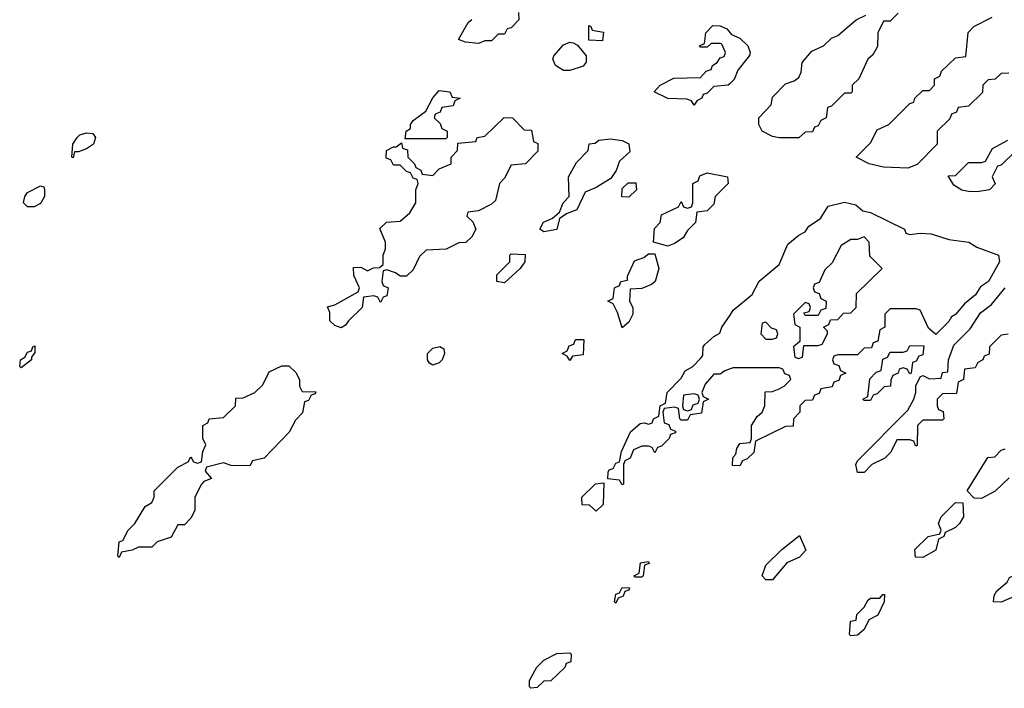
# Model space of a CAD drawing. Header units: inches. Extents: x 2701323 to 2964515, y 494916 to 722124.
# Tile 587 of 656: x 2877826 to 2880839, y 675146 to 677190. Entities that reach past the tile are written whole.
import ezdxf

# ---------------------------------------------------------------- set-up
doc = ezdxf.new("R2010")
doc.units = ezdxf.units.IN
doc.header["$MEASUREMENT"] = 0
doc.layers.add('C8677', color=7, linetype='Continuous')
doc.layers.add('C8687', color=7, linetype='Continuous')

msp = doc.modelspace()

# ---------------------------------------------------------------- linework, layer by layer
at = {"layer": 'C8677', "color": 2, "elevation": 2}
for points in [[(2879352.7, 677212.7), (2879354, 677190), (2879330, 677166), (2879318, 677162), (2879310, 677146), (2879290, 677146), (2879270, 677126), (2879250, 677126), (2879230, 677118), (2879190, 677122), (2879168.7, 677130), (2879198.6, 677181.4), (2879209.5, 677190.5)], [(2880000, 676995.6), (2879994, 676990), (2879950, 676986), (2879930, 676966), (2879918, 676962), (2879914, 676950), (2879898, 676942), (2879890, 676928.7), (2879882, 676942), (2879867.3, 676947.3), (2879810, 676949), (2879768, 676970), (2879786, 676990), (2879828.4, 677011.6), (2879910, 677014), (2879927.3, 677032.7), (2879942, 677038), (2879946, 677050), (2879960.4, 677059.6), (2879970, 677074), (2879982, 677078), (2879986, 677090), (2879975.3, 677115.3), (2879970, 677118), (2879942, 677118), (2879930, 677106), (2879910, 677106), (2879906, 677110), (2879922, 677118), (2879926, 677150), (2879947.3, 677172.7), (2879970, 677172), (2879990, 677162), (2880000, 677150.2)], [(2880000, 676122.4), (2879983.6, 676116.4), (2879970, 676106), (2879950, 676106), (2879923.6, 676076.4), (2879914, 676050), (2879918, 676038), (2879934, 676030), (2879918, 676022), (2879912.7, 675987.3), (2879878, 675982), (2879870, 675966), (2879850, 675966), (2879846, 675970), (2879842, 676002), (2879830, 676006), (2879798, 676002), (2879794, 675990), (2879798, 675958), (2879812.7, 675952.7), (2879818, 675938), (2879832.7, 675932.7), (2879832.7, 675927.3), (2879818, 675922), (2879814, 675910), (2879790, 675886), (2879778, 675882), (2879770, 675866), (2879762, 675882), (2879750, 675886), (2879730, 675886), (2879704.7, 675875.3), (2879694, 675850), (2879678, 675842), (2879674, 675830), (2879674, 675770), (2879670, 675768), (2879662, 675782), (2879626, 675786), (2879627.3, 675807.3), (2879630, 675814), (2879642, 675818), (2879650, 675834), (2879662, 675838), (2879668, 675870), (2879695.3, 675930), (2879724.7, 675955.3), (2879738, 675958), (2879750, 675954), (2879762, 675958), (2879766, 675970), (2879782, 675978), (2879786, 676010), (2879802, 676018), (2879808, 676050), (2879850, 676094), (2879863.1, 676116.9), (2879886, 676130), (2879910, 676154), (2879916.4, 676163.6), (2879918, 676190), (2879923.1, 676196.9), (2879950, 676222), (2879968.4, 676231.6), (2879975.3, 676250), (2880000, 676287)]]:
    msp.add_lwpolyline(points, dxfattribs=at)
for points in [[(2879610, 677126), (2879567.3, 677127.3), (2879567.3, 677172.7), (2879574, 677170), (2879578, 677158), (2879612.7, 677152.7)], [(2879490, 677035.3), (2879466, 677050), (2879458, 677070), (2879460.4, 677079.6), (2879490, 677114), (2879510, 677122), (2879519.6, 677119.6), (2879532.7, 677112.7), (2879559.6, 677079.6), (2879559.6, 677060.4), (2879550, 677048), (2879510, 677035.3)], [(2879006, 676826), (2879008.7, 676850), (2879022, 676858), (2879022, 676870), (2879030, 676882), (2879069.1, 676910.9), (2879090, 676951.3), (2879110, 676974), (2879142, 676970), (2879150, 676954), (2879174, 676950), (2879158, 676942), (2879152.7, 676927.3), (2879118, 676922), (2879112.7, 676907.3), (2879098, 676902), (2879094, 676890), (2879112.7, 676872.7), (2879118, 676858), (2879134, 676850), (2879134, 676830), (2879130, 676826)], [(2878990, 676406), (2878976.4, 676416.4), (2878950, 676426), (2878938, 676422), (2878934, 676390), (2878938, 676378), (2878954, 676370), (2878950, 676346), (2878938, 676342), (2878930, 676326), (2878922, 676342), (2878910, 676346), (2878878, 676342), (2878874, 676310), (2878832, 676270), (2878823.6, 676256.4), (2878810, 676248), (2878790, 676255.3), (2878775.3, 676270), (2878775.3, 676295.3), (2878768, 676312), (2878790, 676318), (2878862, 676358), (2878866, 676370), (2878848.4, 676408.4), (2878847.3, 676432.7), (2878870, 676434), (2878890, 676422), (2878908.4, 676431.6), (2878927.3, 676432.7), (2878938, 676442), (2878938, 676470), (2878946, 676490), (2878946, 676510), (2878928.4, 676551.6), (2878948.4, 676571.6), (2878990, 676574), (2879020.4, 676599.6), (2879038, 676630), (2879038, 676670), (2879046, 676690), (2879042, 676702), (2879030, 676706), (2879022, 676722), (2879010, 676726), (2878990, 676746), (2878970, 676746), (2878962, 676762), (2878947.3, 676767.3), (2878948.7, 676790), (2878970, 676802), (2878978, 676802), (2878994, 676814), (2878998, 676798), (2879012.7, 676792.7), (2879014, 676770), (2879034, 676750), (2879038, 676738), (2879054, 676730), (2879058, 676718), (2879090, 676714), (2879110, 676734), (2879146, 676750), (2879146, 676770), (2879166, 676790), (2879167.3, 676812.7), (2879222, 676818), (2879226, 676830), (2879250, 676834), (2879308.4, 676891.6), (2879334, 676890), (2879370, 676854), (2879392.7, 676852.7), (2879398, 676818), (2879411.6, 676811.6), (2879411.6, 676788.4), (2879374, 676750), (2879330, 676746), (2879310, 676706), (2879294, 676690), (2879282, 676638), (2879270, 676626), (2879230, 676606), (2879198, 676602), (2879194, 676590), (2879212.7, 676572.7), (2879222, 676550), (2879210, 676526), (2879191.3, 676508.7), (2879170, 676508), (2879131.6, 676488.4), (2879070, 676486), (2879050, 676466), (2879030, 676426), (2879010, 676406)], [(2877990, 676768), (2877986, 676770), (2877988.7, 676810), (2878002, 676830), (2878010, 676838), (2878030, 676844.7), (2878050, 676842), (2878058, 676830), (2878052, 676810), (2878030, 676795.3), (2878006, 676786), (2877994, 676786)], [(2879430, 676542), (2879418, 676550), (2879428.8, 676571.1), (2879456.4, 676583.6), (2879478, 676602), (2879489.1, 676630.9), (2879508, 676650), (2879506, 676710), (2879530, 676754), (2879566, 676790), (2879568.7, 676811.3), (2879587.3, 676812.7), (2879598, 676822), (2879634, 676826), (2879670, 676820.5), (2879690.4, 676810.4), (2879693.2, 676786.8), (2879662, 676758), (2879651.2, 676728.9), (2879634.8, 676705.2), (2879590, 676677.2), (2879556.9, 676663.1), (2879530.6, 676609.4), (2879502, 676598), (2879478, 676582), (2879470, 676549)], [(2879810, 676498), (2879766, 676510), (2879768.4, 676551.6), (2879786, 676570), (2879790, 676594), (2879842, 676618), (2879850, 676634), (2879858, 676618), (2879870, 676614), (2879882, 676618), (2879886, 676630), (2879886, 676690), (2879902, 676698), (2879907.3, 676712.7), (2879930, 676722), (2879992, 676710), (2879994, 676690), (2879954, 676650), (2879950, 676626), (2879930, 676606), (2879898, 676602), (2879894, 676570), (2879870, 676546), (2879856.9, 676523.1), (2879830, 676506)], [(2877850, 676618), (2877838, 676630), (2877842, 676650), (2877850, 676662), (2877890, 676682), (2877899.6, 676679.6), (2877902, 676670), (2877902, 676650), (2877890, 676628), (2877870, 676618)], [(2879690, 676648), (2879668.7, 676648.7), (2879670, 676674), (2879688.4, 676691.6), (2879712, 676692), (2879714, 676670)], [(2879310, 676386), (2879286, 676390), (2879286, 676410), (2879326, 676450), (2879326, 676470), (2879330, 676474), (2879372.7, 676472.7), (2879372, 676450), (2879358, 676430)], [(2879670, 676248), (2879655.3, 676295.3), (2879642, 676322), (2879626, 676330), (2879642, 676338), (2879646, 676370), (2879662, 676378), (2879666, 676390), (2879686, 676394), (2879686, 676406), (2879707.3, 676452.7), (2879736.4, 676463.6), (2879750, 676474), (2879770, 676474), (2879782, 676430), (2879771.3, 676390), (2879759.8, 676380.2), (2879730, 676368), (2879694, 676366), (2879692, 676330), (2879702, 676310), (2879702, 676290), (2879690, 676266)], [(2879510, 676148), (2879502, 676162), (2879486, 676170), (2879502, 676178), (2879507.3, 676192.7), (2879522, 676198), (2879527.3, 676212.7), (2879552.7, 676212.7), (2879550, 676166), (2879518, 676162)], [(2877830, 676126), (2877826, 676130), (2877828, 676150), (2877842, 676158), (2877850, 676174), (2877862, 676178), (2877866, 676190), (2877872.7, 676192.7), (2877872.7, 676172.7), (2877862, 676158), (2877862, 676150)], [(2879090, 676134), (2879080.2, 676140.2), (2879074, 676150), (2879074, 676170), (2879090, 676186), (2879111.3, 676191.3), (2879123.6, 676183.6), (2879126, 676170), (2879118.8, 676150), (2879110, 676141.2)], [(2878530, 675826), (2878472.7, 675827.3), (2878450, 675835.3), (2878398, 675822), (2878394, 675810), (2878412.7, 675787.3), (2878390, 675778), (2878382, 675770), (2878362, 675730), (2878362, 675690), (2878350, 675666), (2878330, 675646), (2878310, 675646), (2878290, 675608), (2878246.4, 675593.6), (2878230, 675578), (2878190, 675578), (2878170, 675568), (2878138, 675562), (2878130, 675546), (2878126, 675550), (2878130, 675594), (2878142, 675598), (2878158, 675630), (2878178, 675650), (2878210, 675702), (2878230, 675714), (2878238, 675730), (2878238, 675750), (2878310, 675822), (2878342, 675838), (2878350, 675854), (2878358, 675838), (2878370, 675834), (2878382, 675838), (2878386, 675870), (2878395.3, 675890), (2878386, 675910), (2878386, 675950), (2878402, 675958), (2878406, 675970), (2878450, 675974), (2878486, 676010), (2878487.3, 676032.7), (2878510, 676034), (2878546, 676050), (2878570, 676074), (2878590, 676114), (2878628.4, 676131.6), (2878650, 676132), (2878671.2, 676111.1), (2878682, 676090), (2878682, 676070), (2878690, 676054), (2878732, 676052), (2878730, 676046), (2878718, 676042), (2878710, 676026), (2878698, 676022), (2878691.6, 675988.4), (2878670, 675966), (2878651.2, 675928.9), (2878574, 675850), (2878538, 675842)], [(2879890, 676046), (2879858, 676042), (2879854, 676010), (2879858, 675998), (2879870, 675994), (2879882, 675998), (2879887.3, 676012.7), (2879902, 676018), (2879906, 676030), (2879902, 676042)], [(2879590, 675688), (2879570, 675706), (2879547.3, 675707.3), (2879546, 675730), (2879588.4, 675771.6), (2879614, 675774), (2879611.6, 675708.4)], [(2879710, 675486), (2879706, 675490), (2879722, 675498), (2879726, 675530), (2879750, 675534), (2879752.7, 675527.3), (2879738, 675522), (2879734, 675490), (2879730, 675486)], [(2879650, 675406), (2879646, 675410), (2879650, 675434), (2879662, 675438), (2879670, 675454), (2879692.7, 675452.7), (2879690, 675446), (2879678, 675442), (2879672.7, 675427.3), (2879658, 675422)], [(2879390, 675146), (2879386, 675150), (2879386, 675170), (2879408.8, 675211.1), (2879430, 675232), (2879470, 675252), (2879510, 675254), (2879514, 675250), (2879512.7, 675227.3), (2879498, 675222), (2879494, 675210), (2879451.3, 675168.7), (2879430, 675168), (2879410, 675148)]]:
    msp.add_lwpolyline(points, close=True, dxfattribs=at)
at = {"layer": 'C8687', "color": 2, "elevation": 2}
for points in [[(2880514, 677210), (2880490, 677186), (2880470, 677186), (2880452, 677150), (2880451.6, 677108.4), (2880436.9, 677083.1), (2880422, 677070), (2880394, 677010), (2880374, 676990), (2880374, 676970), (2880370, 676966), (2880350, 676966), (2880310, 676926), (2880298, 676922), (2880294, 676890), (2880278, 676882), (2880270, 676866), (2880258, 676862), (2880252.7, 676847.3), (2880230, 676846), (2880211, 676829), (2880150.7, 676829.3), (2880130, 676833.2), (2880098, 676850), (2880088, 676870), (2880088, 676890), (2880126, 676930), (2880130, 676954), (2880170, 676994), (2880196.4, 677003.6), (2880210, 677014), (2880218, 677030), (2880220.4, 677059.6), (2880250, 677094), (2880286, 677110), (2880310, 677134), (2880330, 677142), (2880386, 677190), (2880415.3, 677204.7)], [(2880852.7, 677027.3), (2880830, 677026), (2880811.6, 677008.4), (2880790, 677006), (2880774, 676990), (2880772.7, 676967.3), (2880730, 676926), (2880698, 676922), (2880692.7, 676907.3), (2880678, 676902), (2880672.7, 676887.3), (2880634, 676850), (2880634, 676810), (2880572.7, 676747.3), (2880543.6, 676736.4), (2880470, 676739), (2880426, 676750), (2880386, 676770), (2880430, 676814), (2880450, 676854), (2880486, 676870), (2880550, 676934), (2880562, 676938), (2880566, 676950), (2880590, 676974), (2880610, 676974), (2880626, 676990), (2880626, 677010), (2880642, 677018), (2880647.3, 677032.7), (2880690, 677074), (2880722, 677078), (2880728.4, 677151.6), (2880746, 677170), (2880802, 677198)], [(2880000, 677150.2), (2880004.7, 677144.7), (2880030, 677134), (2880054, 677110), (2880062, 677090), (2880059.6, 677080.4), (2880023.6, 677036.4), (2880012.7, 677007.3), (2880000, 676995.6)], [(2880872.7, 676787.3), (2880830, 676746), (2880818, 676742), (2880802, 676710), (2880811.6, 676688.4), (2880794, 676670), (2880756, 676664), (2880730, 676665.2), (2880709.4, 676669.4), (2880684.7, 676684.7), (2880667.3, 676712.7), (2880690, 676714), (2880730, 676754), (2880770, 676754), (2880782, 676758), (2880803.1, 676796.9), (2880850, 676822)], [(2880000, 676287), (2880010, 676302), (2880068, 676350), (2880088.8, 676391.1), (2880150, 676442), (2880176.4, 676503.6), (2880210, 676532), (2880230, 676542), (2880241.2, 676558.8), (2880277.2, 676582.8), (2880300.2, 676619.8), (2880350, 676632), (2880384.7, 676624.7), (2880406.4, 676606.4), (2880430, 676601), (2880534, 676550), (2880538, 676538), (2880550, 676534), (2880582, 676538), (2880615.3, 676535.3), (2880670, 676518), (2880730.5, 676510.5), (2880755.3, 676495.3), (2880822, 676470), (2880824.7, 676450), (2880791.3, 676390), (2880766.8, 676373.2), (2880750.7, 676349.3), (2880718, 676322), (2880690, 676288.7), (2880678, 676282), (2880670, 676268), (2880630, 676228), (2880607.3, 676247.3), (2880582, 676302), (2880570, 676306), (2880490, 676306), (2880474, 676290), (2880474, 676250), (2880458, 676242), (2880452.7, 676207.3), (2880438, 676202), (2880432.7, 676187.3), (2880410, 676186), (2880390, 676166), (2880330, 676166), (2880318, 676162), (2880314, 676150), (2880318, 676138), (2880332.7, 676132.7), (2880338, 676118), (2880354, 676110), (2880338, 676102), (2880332.7, 676087.3), (2880318, 676082), (2880312.7, 676067.3), (2880278, 676062), (2880272.7, 676047.3), (2880258, 676042), (2880252.7, 676027.3), (2880230, 676026), (2880214, 676010), (2880214, 675990), (2880194, 675970), (2880192.7, 675947.3), (2880170, 675946), (2880078, 675902), (2880072.7, 675867.3), (2880052.7, 675847.3), (2880038, 675842), (2880030, 675826), (2880007.3, 675827.3), (2880008.4, 675851.6), (2880018, 675862), (2880020.4, 675879.6), (2880030, 675894), (2880062, 675898), (2880066, 675910), (2880066, 675950), (2880083.1, 675976.9), (2880098, 675990), (2880106, 676010), (2880107.3, 676052.7), (2880130, 676054), (2880150, 676062), (2880166, 676070), (2880186, 676090), (2880182, 676102), (2880167.3, 676107.3), (2880162, 676122), (2880150, 676126), (2880010, 676126), (2880000, 676122.4)], [(2880851.6, 676228.4), (2880830, 676226), (2880794, 676190), (2880792.7, 676167.3), (2880778, 676162), (2880774, 676150), (2880758, 676142), (2880750, 676126), (2880718, 676122), (2880714, 676090), (2880698, 676082), (2880692.7, 676047.3), (2880650, 676046), (2880634, 676030), (2880634, 676010), (2880638, 675998), (2880652.7, 675992.7), (2880654, 675970), (2880650, 675966), (2880590, 675966), (2880574, 675950), (2880572.7, 675887.3), (2880567.3, 675887.3), (2880562, 675902), (2880550, 675906), (2880510, 675906), (2880491.6, 675868.4), (2880474, 675850), (2880434, 675830), (2880410, 675806), (2880390, 675806), (2880385.2, 675830), (2880390, 675842), (2880544, 675996), (2880562, 676030), (2880568.7, 676050), (2880568.7, 676071.3), (2880582, 676098), (2880590, 676102), (2880610, 676092), (2880646, 676094), (2880650, 676112), (2880666, 676114), (2880668.7, 676150), (2880684.7, 676195.3), (2880734.8, 676245.2), (2880766.3, 676293.7), (2880800.2, 676319.8), (2880842, 676370)], [(2880854, 675790), (2880834, 675770), (2880811.3, 675748.7), (2880770, 675726), (2880747.3, 675727.3), (2880726, 675750), (2880788.7, 675851.3), (2880810, 675854), (2880830, 675874), (2880842, 675878)]]:
    msp.add_lwpolyline(points, dxfattribs=at)
for points in [[(2880410, 676526), (2880390, 676518), (2880370, 676518), (2880339.6, 676500.4), (2880312.7, 676447.3), (2880290, 676426), (2880272.7, 676387.3), (2880258, 676382), (2880254, 676370), (2880258, 676358), (2880272.7, 676352.7), (2880278, 676338), (2880294, 676330), (2880292.7, 676307.3), (2880278, 676302), (2880270, 676286), (2880230, 676286), (2880226, 676294), (2880242, 676298), (2880246, 676310), (2880242, 676322), (2880230, 676326), (2880194, 676290), (2880198, 676258), (2880214, 676250), (2880214, 676206), (2880194, 676190), (2880198, 676158), (2880210, 676154), (2880222, 676158), (2880226, 676194), (2880270, 676194), (2880282, 676198), (2880298, 676230), (2880298, 676238), (2880286, 676250), (2880302, 676258), (2880307.3, 676272.7), (2880330, 676274), (2880347.3, 676292.7), (2880370, 676294), (2880386, 676310), (2880387.3, 676352.7), (2880466, 676430), (2880427.3, 676467.3), (2880426, 676510)], [(2880110, 676266), (2880098, 676262), (2880094, 676230), (2880110, 676214), (2880130, 676214), (2880142, 676218), (2880146, 676230), (2880142, 676242), (2880127.3, 676247.3)], [(2880550, 676108), (2880542, 676122), (2880530, 676126), (2880518, 676122), (2880514, 676110), (2880498, 676102), (2880492, 676088), (2880491.3, 676070), (2880472, 676068), (2880450, 676046), (2880438, 676042), (2880430, 676026), (2880410, 676026), (2880406, 676030), (2880422, 676038), (2880427.3, 676092.7), (2880447.3, 676112.7), (2880462, 676118), (2880467.3, 676152.7), (2880482, 676158), (2880490, 676174), (2880530, 676174), (2880542, 676178), (2880550, 676194), (2880592.7, 676192.7), (2880590, 676166), (2880578, 676162), (2880570, 676146), (2880558, 676142), (2880554, 676110)], [(2880590, 675546), (2880567.3, 675547.3), (2880566, 675570), (2880606, 675610), (2880642, 675618), (2880646, 675630), (2880638, 675650), (2880646, 675670), (2880690, 675714), (2880712.7, 675712.7), (2880714, 675670), (2880702, 675650), (2880690, 675638), (2880658, 675622), (2880654, 675610), (2880638, 675602), (2880630, 675568)], [(2880110, 675478), (2880098, 675490), (2880110, 675522), (2880158, 675570), (2880212.7, 675612.7), (2880231.6, 675568.4), (2880212.7, 675547.3), (2880174, 675530), (2880130, 675478)], [(2880830, 675409.3), (2880806, 675410), (2880808, 675430), (2880816.4, 675443.6), (2880848, 675470), (2880855.3, 675484.7), (2880866, 675490), (2880876.4, 675503.6), (2880910, 675522), (2880916, 675516), (2880910.4, 675469.7), (2880870, 675426.6)], [(2880370, 675306), (2880366, 675310), (2880368.7, 675351.3), (2880386, 675354), (2880388.4, 675371.6), (2880410, 675394), (2880423.1, 675416.9), (2880430, 675422), (2880458, 675422), (2880467.3, 675432.7), (2880472.7, 675432.7), (2880472, 675410), (2880452, 675370), (2880424.7, 675355.3), (2880410, 675326), (2880390, 675308)]]:
    msp.add_lwpolyline(points, close=True, dxfattribs=at)

doc.saveas('drawing.dxf')
